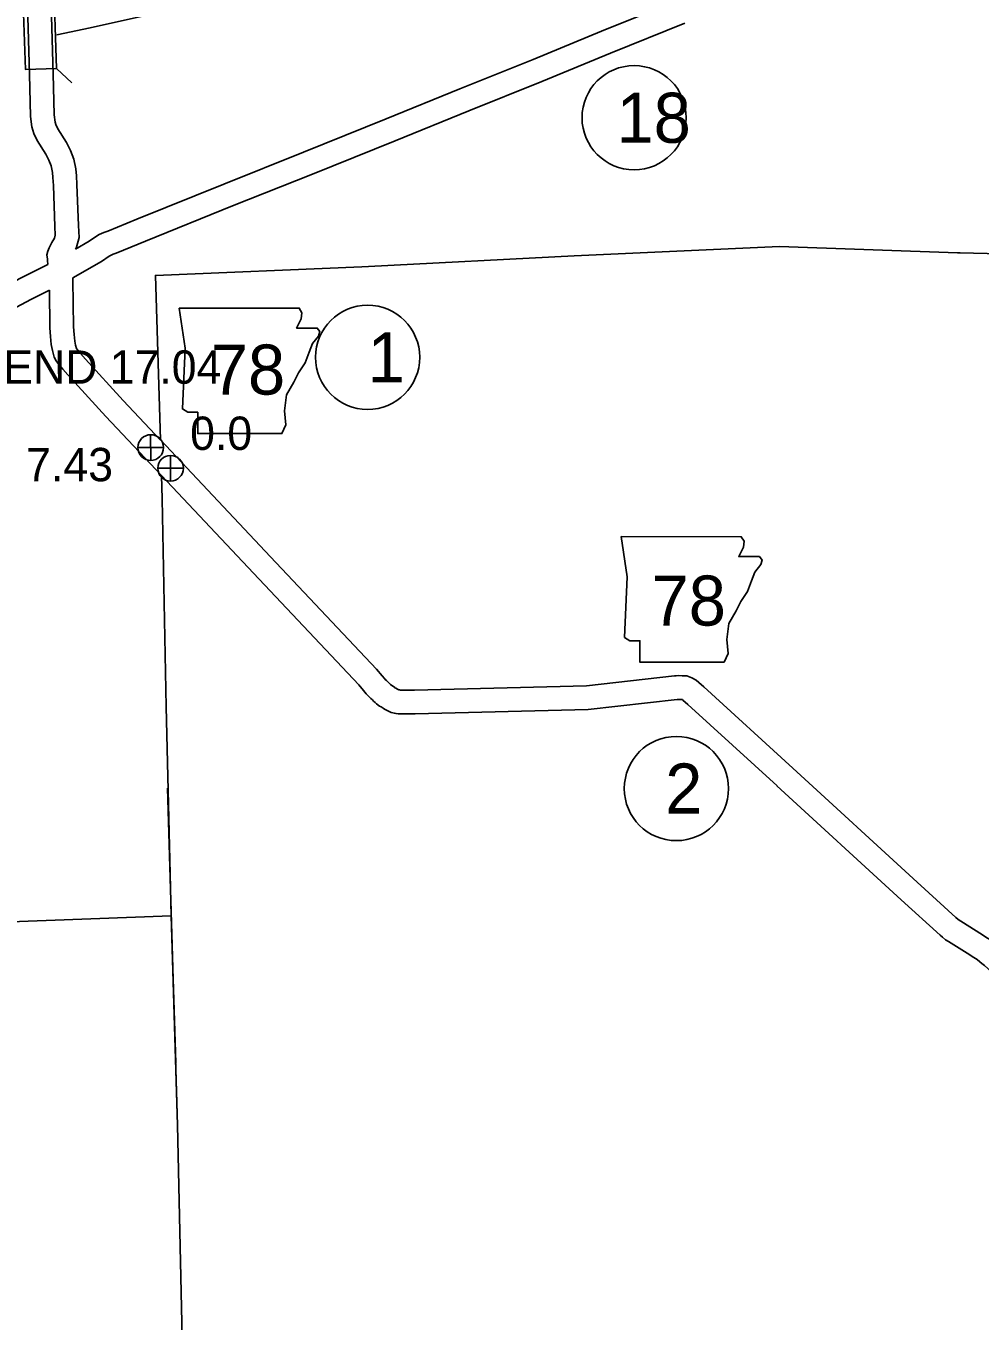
# Model space of a CAD drawing. Extents: x -939622 to -934222, y 1383701 to 1385301.
# Drawn here: x -935933.73 to -935897.46, y 1384216.32 to 1384265.52 of the extents above; entities that cross this region are included whole.
import ezdxf

# ---------------------------------------------------------------- set-up
doc = ezdxf.new("R2010")
doc.units = 0
for name, color, linetype in [('Level 10', 7, 'Continuous'), ('Level 15', 7, 'Continuous'), ('Level 19', 7, 'Continuous'), ('Level 2', 7, 'Continuous'), ('Level 20', 7, 'Continuous'), ('Level 21', 7, 'Continuous'), ('Level 25', 7, 'Continuous'), ('Level 26', 7, 'Continuous'), ('Level 27', 7, 'Continuous')]:
    doc.layers.add(name, color=color, linetype=linetype)

msp = doc.modelspace()

# ---------------------------------------------------------------- linework, layer by layer
at = {"layer": 'Level 10'}
for points in [[(-935932.888, 1384256.461), (-935932.903, 1384256.607), (-935932.912, 1384256.666), (-935932.926, 1384256.824), (-935932.889, 1384256.966), (-935932.846, 1384257.09), (-935932.737, 1384257.298), (-935932.639, 1384257.466), (-935932.61, 1384257.573), (-935932.632, 1384257.901), (-935932.684, 1384259.462), (-935932.698, 1384259.763), (-935932.719, 1384259.953), (-935932.769, 1384260.203), (-935932.855, 1384260.423), (-935932.972, 1384260.652), (-935933.294, 1384261.174), (-935933.431, 1384261.437), (-935933.502, 1384261.684), (-935933.555, 1384262.077), (-935933.594, 1384263.684), (-935933.707, 1384267.616)], [(-935931.844, 1384257.043), (-935931.802, 1384257.115), (-935931.702, 1384257.483), (-935931.733, 1384257.947), (-935931.785, 1384259.498), (-935931.8, 1384259.833), (-935931.829, 1384260.092), (-935931.902, 1384260.457), (-935932.033, 1384260.792), (-935932.187, 1384261.093), (-935932.511, 1384261.619), (-935932.591, 1384261.773), (-935932.619, 1384261.87), (-935932.656, 1384262.148), (-935932.694, 1384263.708), (-935932.808, 1384267.66)], [(-935930.025, 1384251.294), (-935931.463, 1384252.865), (-935931.648, 1384253.077), (-935931.706, 1384253.144), (-935931.77, 1384253.22), (-935931.809, 1384253.273), (-935931.839, 1384253.391), (-935931.87, 1384253.548), (-935931.889, 1384253.795), (-935931.914, 1384254.093), (-935931.937, 1384255.869), (-935931.943, 1384255.947)], [(-935930.69, 1384250.686), (-935932.134, 1384252.265), (-935932.328, 1384252.487), (-935932.39, 1384252.559), (-935932.478, 1384252.663), (-935932.574, 1384252.795), (-935932.653, 1384252.936), (-935932.717, 1384253.194), (-935932.763, 1384253.425), (-935932.786, 1384253.723), (-935932.814, 1384254.049), (-935932.832, 1384255.482)], [(-935930.03, 1384251.299), (-935928.611, 1384249.792)], [(-935930.685, 1384250.682), (-935928.576, 1384248.442)], [(-935928.617, 1384249.798), (-935924.428, 1384245.349), (-935920.397, 1384241.091), (-935920.185, 1384240.836), (-935920.104, 1384240.727), (-935920.069, 1384240.689), (-935920.024, 1384240.651), (-935919.938, 1384240.573), (-935919.88, 1384240.515), (-935919.874, 1384240.508), (-935919.708, 1384240.387), (-935919.701, 1384240.384), (-935919.665, 1384240.362), (-935919.598, 1384240.33), (-935919.555, 1384240.301), (-935919.523, 1384240.296), (-935919.487, 1384240.29), (-935919.428, 1384240.29), (-935918.952, 1384240.295), (-935912.423, 1384240.453), (-935909.07, 1384240.828), (-935909.011, 1384240.835), (-935908.915, 1384240.846), (-935908.781, 1384240.831), (-935908.603, 1384240.832), (-935908.415, 1384240.76), (-935908.255, 1384240.674), (-935908.15, 1384240.58), (-935907.966, 1384240.411), (-935904.574, 1384237.321)], [(-935928.576, 1384248.442), (-935925.082, 1384244.731), (-935921.071, 1384240.494), (-935920.891, 1384240.277), (-935920.799, 1384240.154), (-935920.699, 1384240.043), (-935920.618, 1384239.974), (-935920.559, 1384239.921), (-935920.515, 1384239.876), (-935920.455, 1384239.818), (-935920.399, 1384239.775), (-935920.292, 1384239.683), (-935920.23, 1384239.654), (-935920.192, 1384239.627), (-935920.149, 1384239.603), (-935920.092, 1384239.569), (-935920.048, 1384239.548), (-935920.023, 1384239.531), (-935919.944, 1384239.486), (-935919.844, 1384239.442), (-935919.718, 1384239.415), (-935919.663, 1384239.407), (-935919.566, 1384239.39), (-935919.426, 1384239.39), (-935918.936, 1384239.395), (-935912.362, 1384239.554), (-935908.973, 1384239.934), (-935908.913, 1384239.94), (-935908.829, 1384239.931), (-935908.775, 1384239.931), (-935908.755, 1384239.913), (-935908.572, 1384239.746), (-935905.18, 1384236.655)], [(-935904.573, 1384237.32), (-935899.854, 1384232.99), (-935898.379, 1384231.652), (-935898.311, 1384231.593), (-935898.255, 1384231.546), (-935898.192, 1384231.508), (-935897.369, 1384230.993), (-935897.239, 1384230.909), (-935897.092, 1384230.815), (-935897.006, 1384230.748), (-935896.818, 1384230.598), (-935896.704, 1384230.499), (-935896.44, 1384230.261), (-935893.008, 1384227.11), (-935891.021, 1384225.316), (-935890.086, 1384224.585), (-935886.799, 1384222.116), (-935883.796, 1384219.93), (-935882.44, 1384218.92)], [(-935905.181, 1384236.656), (-935900.461, 1384232.325), (-935898.976, 1384230.979), (-935898.897, 1384230.909), (-935898.78, 1384230.811), (-935898.661, 1384230.74), (-935897.853, 1384230.235), (-935897.726, 1384230.152), (-935897.611, 1384230.078), (-935897.562, 1384230.041), (-935897.394, 1384229.906), (-935897.299, 1384229.825), (-935897.046, 1384229.596), (-935893.614, 1384226.444), (-935891.6, 1384224.626), (-935890.634, 1384223.871), (-935887.334, 1384221.393), (-935884.33, 1384219.206), (-935882.978, 1384218.198)]]:
    msp.add_lwpolyline(points, dxfattribs=at)
at = {"layer": 'Level 15'}
for points in [[(-935909.033, 1384266.457), (-935911.851, 1384265.326), (-935914.454, 1384264.246), (-935917.234, 1384263.131), (-935920.029, 1384261.989), (-935923.174, 1384260.731), (-935926.21, 1384259.517), (-935929.516, 1384258.177), (-935930.619, 1384257.73), (-935930.764, 1384257.677), (-935930.936, 1384257.595), (-935931.04, 1384257.533), (-935931.325, 1384257.342), (-935931.844, 1384257.043)], [(-935908.689, 1384265.625), (-935911.511, 1384264.492), (-935914.114, 1384263.413), (-935916.896, 1384262.297), (-935919.692, 1384261.154), (-935922.84, 1384259.896), (-935925.874, 1384258.683), (-935929.178, 1384257.343), (-935930.296, 1384256.889), (-935930.416, 1384256.846), (-935930.509, 1384256.802), (-935930.557, 1384256.773), (-935930.849, 1384256.577), (-935931.943, 1384255.947)], [(-935932.888, 1384256.461), (-935933.928, 1384255.938), (-935934.886, 1384255.433), (-935935.178, 1384255.302), (-935935.463, 1384255.151), (-935935.574, 1384255.093), (-935935.669, 1384255.058), (-935935.758, 1384255.032), (-935936.126, 1384254.965), (-935936.567, 1384254.893)], [(-935932.832, 1384255.482), (-935933.516, 1384255.138), (-935934.492, 1384254.623), (-935934.783, 1384254.493), (-935935.043, 1384254.355), (-935935.207, 1384254.269), (-935935.39, 1384254.201), (-935935.555, 1384254.155), (-935935.972, 1384254.078), (-935936.488, 1384253.993)]]:
    msp.add_lwpolyline(points, dxfattribs=at)
at = {"layer": 'Level 19'}
msp.add_lwpolyline([(-935927.818, 1384266.218), (-935931.29, 1384265.453), (-935932.556, 1384265.186)], dxfattribs=at)
at = {"layer": 'Level 2'}
for points in [[(-935928.617, 1384249.798), (-935928.804, 1384256.042), (-935920.955, 1384256.376), (-935920.706, 1384256.38), (-935912.891, 1384256.785), (-935905.092, 1384257.146), (-935898.323, 1384256.901), (-935898.218, 1384256.901), (-935890.554, 1384256.71), (-935890.238, 1384256.697)], [(-935928.617, 1384249.798), (-935928.804, 1384256.042), (-935920.955, 1384256.376), (-935920.706, 1384256.38), (-935912.891, 1384256.785), (-935905.092, 1384257.146), (-935898.323, 1384256.901), (-935898.218, 1384256.901), (-935890.554, 1384256.71), (-935890.238, 1384256.697)], [(-935928.203, 1384231.72), (-935928.396, 1384239.656), (-935928.55, 1384247.559), (-935928.576, 1384248.442)], [(-935928.203, 1384231.72), (-935928.396, 1384239.656), (-935928.55, 1384247.559), (-935928.576, 1384248.442)], [(-935927.687, 1384211.631), (-935927.793, 1384215.681), (-935927.959, 1384223.762), (-935928.351, 1384236.566)], [(-935928.203, 1384231.72), (-935936.017, 1384231.43)], [(-935928.203, 1384231.72), (-935936.017, 1384231.43)], [(-935928.203, 1384231.72), (-935936.017, 1384231.43)], [(-935927.687, 1384211.626), (-935927.793, 1384215.681), (-935927.959, 1384223.762), (-935928.203, 1384231.72)], [(-935928.031, 1384226.131), (-935928.203, 1384231.72)]]:
    msp.add_lwpolyline(points, dxfattribs=at)
at = {"layer": 'Level 20'}
msp.add_line((-935932.559, 1384263.907), (-935931.981, 1384263.366), dxfattribs=at)
msp.add_lwpolyline([(-935933.865, 1384267.43), (-935933.747, 1384263.868), (-935932.559, 1384263.907), (-935932.678, 1384267.469)], close=True, dxfattribs=at)
at = {"layer": 'Level 21'}
for points in [[(-935927.905, 1384254.805), (-935927.676, 1384253.282), (-935927.778, 1384250.973), (-935927.575, 1384250.846), (-935927.194, 1384250.846), (-935927.194, 1384250.034), (-935923.997, 1384250.034), (-935923.844, 1384250.364), (-935923.895, 1384250.896), (-935923.819, 1384251.506), (-935923.54, 1384251.988), (-935923.362, 1384252.343), (-935923.109, 1384252.724), (-935922.956, 1384253.13), (-935922.829, 1384253.46), (-935922.601, 1384253.739), (-935922.55, 1384253.916), (-935922.652, 1384254.043), (-935923.438, 1384254.043), (-935923.261, 1384254.398), (-935923.235, 1384254.627), (-935923.341, 1384254.802)], [(-935911.103, 1384246.123), (-935910.874, 1384244.6), (-935910.976, 1384242.291), (-935910.773, 1384242.164), (-935910.392, 1384242.164), (-935910.392, 1384241.352), (-935907.195, 1384241.352), (-935907.042, 1384241.682), (-935907.093, 1384242.215), (-935907.017, 1384242.824), (-935906.738, 1384243.306), (-935906.56, 1384243.661), (-935906.306, 1384244.042), (-935906.154, 1384244.448), (-935906.027, 1384244.778), (-935905.799, 1384245.057), (-935905.748, 1384245.234), (-935905.85, 1384245.361), (-935906.636, 1384245.361), (-935906.459, 1384245.717), (-935906.433, 1384245.945), (-935906.539, 1384246.12)]]:
    msp.add_lwpolyline(points, close=True, dxfattribs=at)
at = {"layer": 'Level 26'}
for p, q in [((-935928.979, 1384249.019), (-935928.985, 1384249.995)), ((-935929.471, 1384249.504), (-935928.494, 1384249.51)), ((-935928.229, 1384248.232), (-935928.229, 1384249.207)), ((-935928.717, 1384248.72), (-935927.742, 1384248.72))]:
    msp.add_line(p, q, dxfattribs=at)
for centre, radius in [((-935928.982, 1384249.507), 0.488), ((-935928.229, 1384248.72), 0.487)]:
    msp.add_circle(centre, radius, dxfattribs=at)
at = {"layer": 'Level 27'}
for centre in [(-935910.61, 1384262.034), (-935920.739, 1384252.934), (-935909.005, 1384236.553)]:
    msp.add_circle(centre, 1.98, dxfattribs=at)

# ---------------------------------------------------------------- texts
at = {"layer": 'Level 21'}
for p in [(-935926.7, 1384251.518), (-935909.949, 1384242.743)]:
    msp.add_text('78', height=1.9008, dxfattribs=at).set_placement(p)
at = {"layer": 'Level 25'}
for s, p in [('END 17.04', (-935934.588, 1384251.929)), ('0.0', (-935927.484, 1384249.415)), ('7.43', (-935933.715, 1384248.226))]:
    msp.add_text(s, height=1.2672, dxfattribs=at).set_placement(p)
at = {"layer": 'Level 27'}
for s, height, p in [('18', 1.9008, (-935911.283, 1384261.084)), ('1', 1.901, (-935920.739, 1384251.983)), ('2', 1.901, (-935909.431, 1384235.603))]:
    msp.add_text(s, height=height, dxfattribs=at).set_placement(p)

doc.saveas('drawing.dxf')
